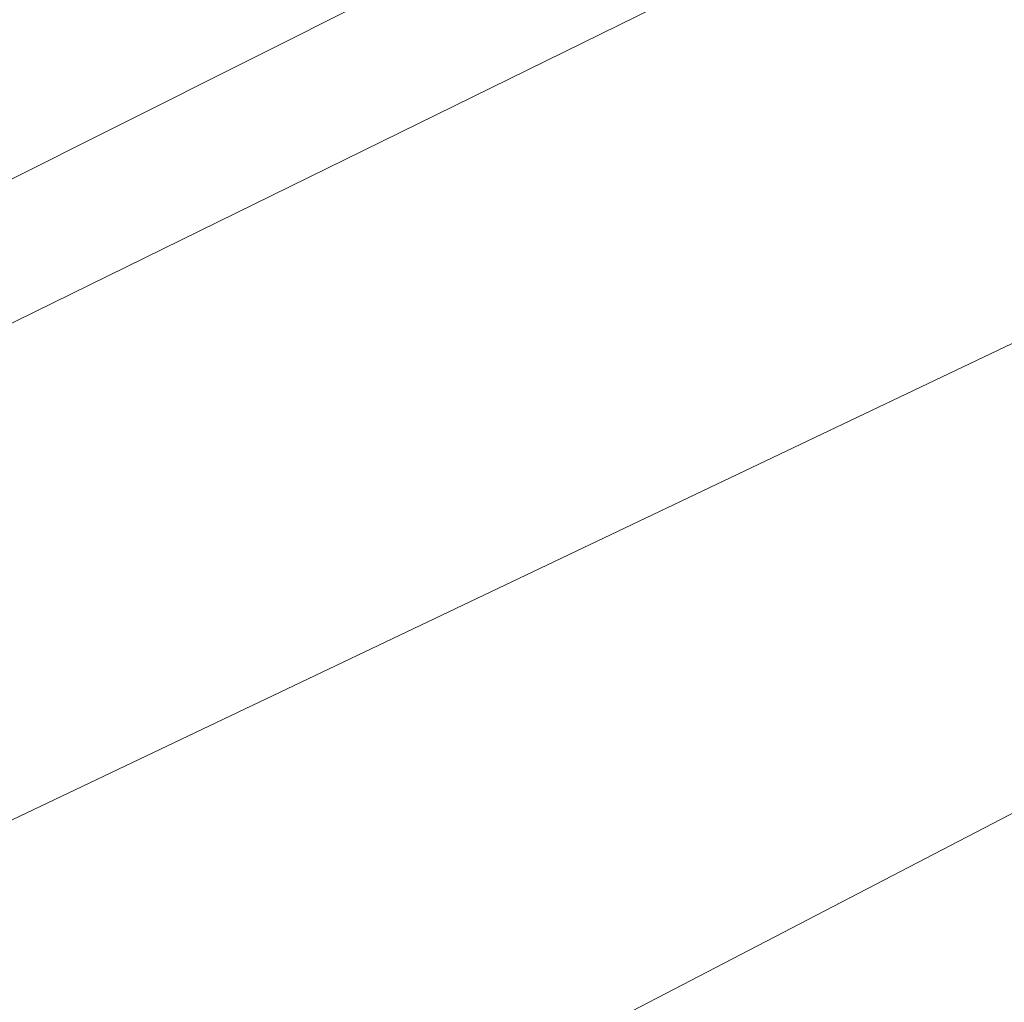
# Model space of a CAD drawing. Header units: metres. Extents: x 163543 to 168130, y 402678 to 405437.
# Tile 633 of 1056: x 165488.12 to 165492.54, y 403925.42 to 403929.83. Entities that reach past the tile are written whole.
import ezdxf

# ---------------------------------------------------------------- set-up
doc = ezdxf.new("R2010")
doc.units = ezdxf.units.M
for name, color, linetype, lineweight in [('X-CA190022.004-UO-BGT_Ondergrond$0$GE_504_WTDWaterloop_sloot_Vlak_GEM', 253, 'Continuous', 9), ('X-CA190022.004-UO-BGT_Ondergrond$0$GE_541_OWTOever_slootkant_Vlak_GEM', 253, 'Continuous', 9), ('X-CA190022.004-UO-KAD_Percelen$0$B-WE-KG-GRENS_PERCEEL-GV', 150, 'Continuous', 9)]:
    doc.layers.add(name, color=color, linetype=linetype, lineweight=lineweight)

msp = doc.modelspace()

# ---------------------------------------------------------------- linework, layer by layer
at = {"layer": 'X-CA190022.004-UO-BGT_Ondergrond$0$GE_504_WTDWaterloop_sloot_Vlak_GEM', "flags": 128}
msp.add_lwpolyline([(165394.37, 403883.117), (165410.855, 403890.87), (165432.998, 403901.193), (165448.153, 403908.51), (165467.316, 403918.285), (165493.188, 403930.978), (165497.688, 403934.283), (165499.377, 403935.428), (165499.928, 403935.611), (165500.722, 403934.769), (165500.495, 403934.327), (165499.733, 403932.417), (165498.172, 403930.507), (165492.915, 403926.449), (165471.659, 403915.411), (165458.016, 403909.344), (165447.554, 403904.256), (165428.723, 403894.968), (165416.964, 403889.751), (165411.186, 403887.025), (165399.808, 403881.291)], dxfattribs=at)
at = {"layer": 'X-CA190022.004-UO-BGT_Ondergrond$0$GE_541_OWTOever_slootkant_Vlak_GEM', "flags": 128}
msp.add_lwpolyline([(165399.808, 403881.291), (165411.186, 403887.025), (165416.964, 403889.751), (165428.723, 403894.968), (165447.554, 403904.256), (165458.016, 403909.344), (165471.659, 403915.411), (165492.915, 403926.449), (165498.172, 403930.507), (165499.733, 403932.417), (165500.495, 403934.327), (165500.722, 403934.769), (165499.928, 403935.611), (165499.377, 403935.428), (165497.688, 403934.283), (165493.188, 403930.978), (165467.316, 403918.285), (165448.153, 403908.51), (165432.998, 403901.193), (165410.855, 403890.87), (165394.37, 403883.117)], dxfattribs=at)
at = {"layer": 'X-CA190022.004-UO-KAD_Percelen$0$B-WE-KG-GRENS_PERCEEL-GV', "flags": 128}
msp.add_lwpolyline([(165196.7, 403790), (165276.2, 403826.7), (165276.248, 403824.924), (165276.3, 403823), (165372.327, 403871.117), (165507.8, 403939), (165504.3, 403942.15), (165497.079, 403937.449), (165489.46, 403932.49), (165323.1, 403852.205), (165220.21, 403802.55), (165215.14, 403802.41), (165211.94, 403806.63), (165196.73, 403847.93)], dxfattribs=at)
for points in [[(165513.006, 403935.006), (165507.8, 403939), (165372.327, 403871.117), (165504.764, 403934.187), (165505.996, 403931.629)], [(165198.984, 403783.721), (165203.794, 403770.499), (165219.371, 403778.022), (165261.19, 403798.093), (165312.395, 403823.042), (165377.01, 403853.973), (165439.548, 403884.215), (165525.447, 403925.461), (165513.006, 403935.006), (165505.996, 403931.629), (165504.764, 403934.187), (165372.327, 403871.117), (165276.3, 403823), (165276.248, 403824.924), (165211.72, 403793.834), (165208.803, 403792.162), (165203.98, 403789.794), (165205.414, 403786.827)]]:
    msp.add_lwpolyline(points, close=True, dxfattribs=at)

doc.saveas('drawing.dxf')
